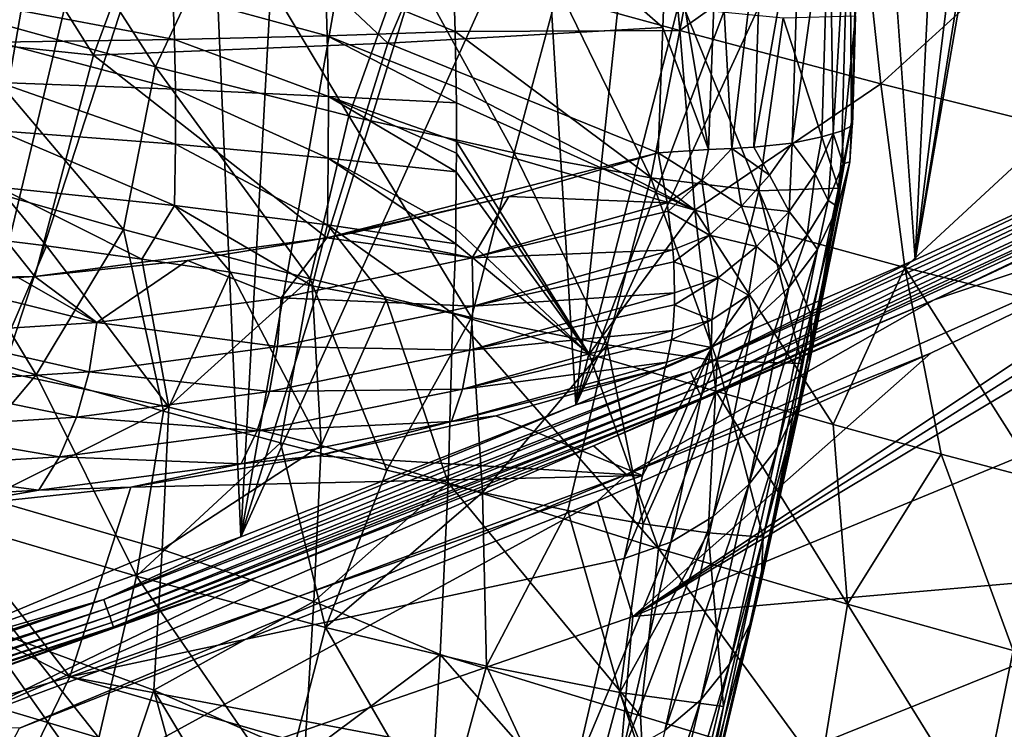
# Model space of a CAD drawing. Header units: metres. Extents: x -25 to 25, y -125 to 22.
# Tile 510 of 552: x 17.3 to 22.01, y -19.42 to -16.02. Entities that reach past the tile are written whole.
import ezdxf

# ---------------------------------------------------------------- set-up
doc = ezdxf.new("R2010")
doc.units = ezdxf.units.M
doc.layers.add('solid_500465_01', color=7, linetype='CONTINUOUS')

msp = doc.modelspace()

# ---------------------------------------------------------------- linework, layer by layer
at = {"layer": 'solid_500465_01'}
for points in [[(16.775436, -19.066566), (16.349859, -12.653533), (17.299999, -12.8)], [(16.775436, -19.066566), (17.299999, -12.8), (17.339243, -13.238526)], [(16.775436, -19.066566), (17.339243, -13.238526), (17.450512, -13.654087)], [(21.58003, -17.172249), (22.149488, -13.654087), (22.260756, -13.238526)], [(23.22373, -16.417131), (21.58003, -17.172249), (22.260756, -13.238526)], [(16.775436, -19.066566), (17.450512, -13.654087), (17.635805, -14.050611)], [(21.58003, -17.172249), (21.964193, -14.050611), (22.149488, -13.654087)], [(16.775436, -19.066566), (17.635805, -14.050611), (17.884295, -14.40584)], [(21.58003, -17.172249), (21.715706, -14.40584), (21.964193, -14.050611)], [(16.775436, -19.066566), (17.884295, -14.40584), (18.19416, -14.715706)], [(21.58003, -17.172249), (21.40584, -14.715706), (21.715706, -14.40584)], [(18.355883, -18.496965), (16.775436, -19.066566), (18.19416, -14.715706)], [(18.355883, -18.496965), (18.19416, -14.715706), (18.549389, -14.964194)], [(19.957415, -17.865526), (21.050611, -14.964194), (21.40584, -14.715706)], [(21.58003, -17.172249), (19.957415, -17.865526), (21.40584, -14.715706)], [(17.651709, -16.192427, 7.511176), (16.835793, -14.897457, 6.514482), (16.426561, -16.063871, 6.514482)], [(17.651709, -16.192427, 7.511176), (18.031733, -15.168972, 7.511176), (16.835793, -14.897457, 6.514482)], [(18.355883, -18.496965), (18.549389, -14.964194), (18.945913, -15.149488)], [(19.957415, -17.865526), (20.654087, -15.149488), (21.050611, -14.964194)], [(18.355883, -18.496965), (18.945913, -15.149488), (19.365623, -15.261414)], [(19.957415, -17.865526), (20.234377, -15.261414), (20.654087, -15.149488)], [(19.058867, -16.13611, 8.366847), (18.031733, -15.168972, 7.511176), (17.651709, -16.192427, 7.511176)], [(19.058867, -16.13611, 8.366847), (19.438541, -15.242765, 8.366847), (18.031733, -15.168972, 7.511176)], [(21.281698, -16.524969, 10.316777), (21.281868, -16.481182, 10.584404), (21.313787, -15.167379, 10.366006)], [(21.314472, -15.22267, 10.101036), (21.281698, -16.524969, 10.316777), (21.313787, -15.167379, 10.366006)], [(21.281868, -16.481182, 10.584404), (21.295088, -16.00522, 10.516232), (21.313787, -15.167379, 10.366006)], [(20.374664, -16.061125, 8.978776), (19.438541, -15.242765, 8.366847), (19.058867, -16.13611, 8.366847)], [(19.37175, -15.777711, 31.366098), (20.454695, -16.075827, 28.505676), (20.376589, -15.217648, 28.666967)], [(20.374664, -16.061125, 8.978776), (20.395721, -15.46249, 8.868389), (19.438541, -15.242765, 8.366847)], [(20.454695, -16.075827, 28.505676), (21.322487, -15.458988, 25.858616), (20.376589, -15.217648, 28.666967)], [(21.314472, -15.22267, 10.101036), (21.266436, -15.276533, 9.838486), (21.27626, -16.531469, 10.266582)], [(21.314472, -15.22267, 10.101036), (21.27626, -16.531469, 10.266582), (21.281698, -16.524969, 10.316777)], [(17.947971, -16.248327, 26.270357), (16.888607, -15.956322, 29.211443), (17.313387, -15.260894, 28.024054)], [(17.947971, -16.248327, 26.270357), (17.313387, -15.260894, 28.024054), (18.293083, -15.516123, 25.159285)], [(18.355883, -18.496965), (19.365623, -15.261414), (19.799999, -15.3)], [(19.957415, -17.865526), (18.355883, -18.496965), (19.799999, -15.3)], [(19.957415, -17.865526), (19.799999, -15.3), (20.234377, -15.261414)], [(21.266436, -15.276533, 9.838486), (21.170746, -15.326861, 9.588576), (21.189053, -16.568529, 9.918151)], [(21.266436, -15.276533, 9.838486), (21.189053, -16.568529, 9.918151), (21.232162, -16.55571, 10.048298)], [(21.266436, -15.276533, 9.838486), (21.232162, -16.55571, 10.048298), (21.27626, -16.531469, 10.266582)], [(21.170746, -15.326861, 9.588576), (20.992407, -16.613361, 9.562731), (21.134308, -16.583103, 9.793304)], [(21.170746, -15.326861, 9.588576), (21.030552, -15.371997, 9.359544), (20.992407, -16.613361, 9.562731)], [(21.170746, -15.326861, 9.588576), (21.134308, -16.583103, 9.793304), (21.189053, -16.568529, 9.918151)], [(21.030552, -15.371997, 9.359544), (20.809563, -16.632429, 9.359051), (20.992407, -16.613361, 9.562731)], [(21.030552, -15.371997, 9.359544), (20.850468, -15.410451, 9.158933), (20.809563, -16.632429, 9.359051)], [(20.636423, -15.440956, 8.99336), (20.395721, -15.46249, 8.868389), (20.592474, -16.644991, 9.191516)], [(20.636423, -15.440956, 8.99336), (20.592474, -16.644991, 9.191516), (20.703968, -16.638802, 9.269556)], [(20.850468, -15.410451, 9.158933), (20.636423, -15.440956, 8.99336), (20.703968, -16.638802, 9.269556)], [(20.850468, -15.410451, 9.158933), (20.703968, -16.638802, 9.269556), (20.809563, -16.632429, 9.359051)], [(20.592474, -16.644991, 9.191516), (20.395721, -15.46249, 8.868389), (20.374664, -16.061125, 8.978776)], [(20.454695, -16.075827, 28.505676), (21.416515, -16.330091, 25.61536), (21.322487, -15.458988, 25.858616)], [(21.416515, -16.330091, 25.61536), (22.15346, -15.658834, 23.025536), (21.322487, -15.458988, 25.858616)], [(18.873182, -16.483404, 23.300922), (17.947971, -16.248327, 26.270357), (18.293083, -15.516123, 25.159285)], [(18.873182, -16.483404, 23.300922), (18.293083, -15.516123, 25.159285), (19.147333, -15.719459, 22.268822)], [(21.416515, -16.330091, 25.61536), (22.255333, -16.538601, 22.699167), (22.15346, -15.658834, 23.025536)], [(19.66276, -16.660931, 20.306601), (18.873182, -16.483404, 23.300922), (19.147333, -15.719459, 22.268822)], [(19.66276, -16.660931, 20.306601), (19.147333, -15.719459, 22.268822), (19.874907, -15.870421, 19.355831)], [(18.760696, -15.826355, 32.715736), (19.380968, -16.079393, 31.359499), (19.37175, -15.777711, 31.366098)], [(19.380968, -16.079393, 31.359499), (20.454695, -16.075827, 28.505676), (19.37175, -15.777711, 31.366098)], [(18.769497, -16.100105, 32.707623), (18.760696, -15.826355, 32.715736), (18.031059, -15.897566, 34.003197)], [(18.769497, -16.100105, 32.707623), (19.380968, -16.079393, 31.359499), (18.760696, -15.826355, 32.715736)], [(18.038494, -16.117592, 33.99651), (18.031059, -15.897566, 34.003197), (17.188595, -15.959212, 35.220554)], [(18.038494, -16.117592, 33.99651), (18.769497, -16.100105, 32.707623), (18.031059, -15.897566, 34.003197)], [(20.316059, -16.780464, 17.290874), (19.66276, -16.660931, 20.306601), (19.874907, -15.870421, 19.355831)], [(20.316059, -16.780464, 17.290874), (19.874907, -15.870421, 19.355831), (20.475485, -15.968678, 16.423525)], [(17.795033, -17.026478, 26.759058), (16.782591, -16.737715, 29.525526), (16.888607, -15.956322, 29.211443)], [(17.795033, -17.026478, 26.759058), (16.888607, -15.956322, 29.211443), (17.947971, -16.248327, 26.270357)], [(17.195036, -16.131521, 35.215031), (18.038494, -16.117592, 33.99651), (17.188595, -15.959212, 35.220554)], [(20.833015, -16.841684, 14.257235), (20.316059, -16.780464, 17.290874), (20.475485, -15.968678, 16.423525)], [(20.833015, -16.841684, 14.257235), (20.475485, -15.968678, 16.423525), (20.94898, -16.013937, 13.475125)], [(21.213755, -16.828712, 11.210495), (20.94898, -16.013937, 13.475125), (21.295088, -16.00522, 10.516232)], [(21.213755, -16.828712, 11.210495), (21.295088, -16.00522, 10.516232), (21.281868, -16.481182, 10.584404)], [(21.213755, -16.828712, 11.210495), (20.833015, -16.841684, 14.257235), (20.94898, -16.013937, 13.475125)], [(17.37081, -17.251234, 7.513485), (16.426561, -16.063871, 6.514482), (16.136198, -17.274677, 6.521442)], [(17.37081, -17.251234, 7.513485), (17.651709, -16.192427, 7.511176), (16.426561, -16.063871, 6.514482)], [(18.775434, -16.390213, 32.709511), (18.769497, -16.100105, 32.707623), (18.038494, -16.117592, 33.99651)], [(18.769497, -16.100105, 32.707623), (19.385967, -16.346018, 31.360128), (19.380968, -16.079393, 31.359499)], [(18.769497, -16.100105, 32.707623), (19.386929, -16.421721, 31.361206), (19.385967, -16.346018, 31.360128)], [(18.775434, -16.390213, 32.709511), (19.386929, -16.421721, 31.361206), (18.769497, -16.100105, 32.707623)], [(20.35107, -16.660387, 9.06832), (20.374664, -16.061125, 8.978776), (19.058867, -16.13611, 8.366847)], [(20.527725, -16.934557, 28.339361), (20.454695, -16.075827, 28.505676), (19.380968, -16.079393, 31.359499)], [(19.380968, -16.079393, 31.359499), (19.385967, -16.346018, 31.360128), (20.527725, -16.934557, 28.339361)], [(20.592474, -16.644991, 9.191516), (20.374664, -16.061125, 8.978776), (20.35107, -16.660387, 9.06832)], [(20.527725, -16.934557, 28.339361), (21.416515, -16.330091, 25.61536), (20.454695, -16.075827, 28.505676)], [(18.043903, -16.356411, 33.997639), (18.038494, -16.117592, 33.99651), (17.195036, -16.131521, 35.215031)], [(17.200121, -16.32432, 35.21545), (18.043903, -16.356411, 33.997639), (17.195036, -16.131521, 35.215031)], [(18.767605, -17.067221, 8.369745), (19.058867, -16.13611, 8.366847), (17.651709, -16.192427, 7.511176)], [(18.043903, -16.356411, 33.997639), (18.775434, -16.390213, 32.709511), (18.038494, -16.117592, 33.99651)], [(20.35107, -16.660387, 9.06832), (19.058867, -16.13611, 8.366847), (18.767605, -17.067221, 8.369745)], [(18.767605, -17.067221, 8.369745), (17.651709, -16.192427, 7.511176), (17.37081, -17.251234, 7.513485)], [(18.687405, -17.263098, 23.967157), (17.795033, -17.026478, 26.759058), (17.947971, -16.248327, 26.270357)], [(18.687405, -17.263098, 23.967157), (17.947971, -16.248327, 26.270357), (18.873182, -16.483404, 23.300922)], [(17.199644, -16.555809, 35.225349), (18.042992, -16.618721, 34.009453), (17.200121, -16.32432, 35.21545)], [(18.042992, -16.618721, 34.009453), (18.043903, -16.356411, 33.997639), (17.200121, -16.32432, 35.21545)], [(20.527725, -16.934557, 28.339361), (21.530985, -17.208178, 25.276621), (21.416515, -16.330091, 25.61536)], [(21.530985, -17.208178, 25.276621), (22.255333, -16.538601, 22.699167), (21.416515, -16.330091, 25.61536)], [(18.042992, -16.618721, 34.009453), (18.774231, -16.685118, 32.723377), (18.043903, -16.356411, 33.997639)], [(18.774231, -16.685118, 32.723377), (18.775434, -16.390213, 32.709511), (18.043903, -16.356411, 33.997639)], [(19.385967, -16.346018, 31.360128), (19.386929, -16.421721, 31.361206), (20.527725, -16.934557, 28.339361)], [(18.774231, -16.685118, 32.723377), (19.386242, -16.75136, 31.376858), (18.775434, -16.390213, 32.709511)], [(18.775434, -16.390213, 32.709511), (19.386889, -16.605404, 31.369322), (19.386929, -16.421721, 31.361206)], [(18.775434, -16.390213, 32.709511), (19.3867, -16.662239, 31.372149), (19.386889, -16.605404, 31.369322)], [(18.775434, -16.390213, 32.709511), (19.386242, -16.75136, 31.376858), (19.3867, -16.662239, 31.372149)], [(19.386929, -16.421721, 31.361206), (19.386889, -16.605404, 31.369322), (20.527725, -16.934557, 28.339361)], [(20.505623, -17.705303, 0.005799), (21.58003, -17.172249), (23.22373, -16.417131)], [(20.505623, -17.705303, 0.005799), (23.22373, -16.417131), (23.244709, -16.460125, 0.005813)], [(20.505623, -17.705303, 0.005799), (23.244709, -16.460125, 0.005813), (20.52319, -17.747036, 0.022988)], [(20.52319, -17.747036, 0.022988), (23.244709, -16.460125, 0.005813), (20.538639, -17.783739, 0.050556)], [(23.244709, -16.460125, 0.005813), (23.271936, -16.515921, 0.032937), (20.538639, -17.783739, 0.050556)], [(19.458452, -17.447006, 21.152727), (18.687405, -17.263098, 23.967157), (18.873182, -16.483404, 23.300922)], [(19.458452, -17.447006, 21.152727), (18.873182, -16.483404, 23.300922), (19.66276, -16.660931, 20.306601)], [(20.538639, -17.783739, 0.050556), (23.271936, -16.515921, 0.032937), (20.551065, -17.813257, 0.086889)], [(23.271936, -16.515921, 0.032937), (23.29093, -16.55484, 0.071503), (20.551065, -17.813257, 0.086889)], [(21.074638, -17.662796, 12.113128), (21.213755, -16.828712, 11.210495), (21.281868, -16.481182, 10.584404)], [(21.267824, -16.703695, 10.460687), (21.074638, -17.662796, 12.113128), (21.281868, -16.481182, 10.584404)], [(21.27626, -16.531469, 10.266582), (21.267824, -16.703695, 10.460687), (21.281868, -16.481182, 10.584404)], [(21.281698, -16.524969, 10.316777), (21.27626, -16.531469, 10.266582), (21.281868, -16.481182, 10.584404)], [(17.196321, -16.824247, 35.2421), (18.039162, -16.912828, 34.028454), (17.199644, -16.555809, 35.225349)], [(18.039162, -16.912828, 34.028454), (18.042992, -16.618721, 34.009453), (17.199644, -16.555809, 35.225349)], [(20.551065, -17.813257, 0.086889), (23.29093, -16.55484, 0.071503), (20.559738, -17.833858, 0.129855)], [(23.29093, -16.55484, 0.071503), (23.304274, -16.582178, 0.120872), (20.559738, -17.833858, 0.129855)], [(21.101648, -16.760763, 9.785918), (21.165194, -16.887444, 10.033621), (21.189053, -16.568529, 9.918151)], [(21.101648, -16.760763, 9.785918), (21.189053, -16.568529, 9.918151), (21.134308, -16.583103, 9.793304)], [(21.189053, -16.568529, 9.918151), (21.165194, -16.887444, 10.033621), (21.23632, -16.712831, 10.147221)], [(21.232162, -16.55571, 10.048298), (21.189053, -16.568529, 9.918151), (21.23632, -16.712831, 10.147221)], [(21.232162, -16.55571, 10.048298), (21.23632, -16.712831, 10.147221), (21.27626, -16.531469, 10.266582)], [(21.27626, -16.531469, 10.266582), (21.23632, -16.712831, 10.147221), (21.267824, -16.703695, 10.460687)], [(21.530985, -17.208178, 25.276621), (22.394741, -17.428465, 22.185305), (22.255333, -16.538601, 22.699167)], [(18.039162, -16.912828, 34.028454), (18.770023, -17.00462, 32.744682), (18.042992, -16.618721, 34.009453)], [(18.770023, -17.00462, 32.744682), (18.774231, -16.685118, 32.723377), (18.042992, -16.618721, 34.009453)], [(20.021187, -17.622429, 29.75972), (19.386889, -16.605404, 31.369322), (19.3867, -16.662239, 31.372149)], [(20.021187, -17.622429, 29.75972), (20.527725, -16.934557, 28.339361), (19.386889, -16.605404, 31.369322)], [(20.559738, -17.833858, 0.129855), (23.304274, -16.582178, 0.120872), (21.670755, -17.363897, 0.180574)], [(20.883797, -16.767523, 9.46742), (20.992407, -16.613361, 9.562731), (20.809563, -16.632429, 9.359051)], [(20.978212, -16.941402, 9.670138), (20.992407, -16.613361, 9.562731), (20.883797, -16.767523, 9.46742)], [(20.978212, -16.941402, 9.670138), (21.101648, -16.760763, 9.785918), (20.992407, -16.613361, 9.562731)], [(21.101648, -16.760763, 9.785918), (21.134308, -16.583103, 9.793304), (20.992407, -16.613361, 9.562731)], [(23.304274, -16.582178, 0.120872), (23.3109, -16.59568, 0.176887), (21.670755, -17.363897, 0.180574)], [(21.670755, -17.363897, 0.180574), (23.3109, -16.59568, 0.176887), (23.369192, -16.788612, 1.377931)], [(19.63772, -16.869743, 8.786045), (20.35107, -16.660387, 9.06832), (18.767605, -17.067221, 8.369745)], [(19.386242, -16.75136, 31.376858), (20.021187, -17.622429, 29.75972), (19.3867, -16.662239, 31.372149)], [(20.107433, -17.577761, 18.318657), (19.458452, -17.447006, 21.152727), (19.66276, -16.660931, 20.306601)], [(20.39406, -16.898882, 9.145047), (20.35107, -16.660387, 9.06832), (19.63772, -16.869743, 8.786045)], [(20.107433, -17.577761, 18.318657), (19.66276, -16.660931, 20.306601), (20.316059, -16.780464, 17.290874)], [(20.560989, -16.792456, 9.20284), (20.592474, -16.644991, 9.191516), (20.35107, -16.660387, 9.06832)], [(20.560989, -16.792456, 9.20284), (20.35107, -16.660387, 9.06832), (20.39406, -16.898882, 9.145047)], [(20.560989, -16.792456, 9.20284), (20.703968, -16.638802, 9.269556), (20.592474, -16.644991, 9.191516)], [(20.750475, -16.915661, 9.388832), (20.703968, -16.638802, 9.269556), (20.560989, -16.792456, 9.20284)], [(20.883797, -16.767523, 9.46742), (20.809563, -16.632429, 9.359051), (20.703968, -16.638802, 9.269556)], [(20.750475, -16.915661, 9.388832), (20.883797, -16.767523, 9.46742), (20.703968, -16.638802, 9.269556)], [(18.770023, -17.00462, 32.744682), (19.383436, -17.09516, 31.396214), (18.774231, -16.685118, 32.723377)], [(18.774231, -16.685118, 32.723377), (19.383436, -17.09516, 31.396214), (19.383961, -17.024151, 31.392538)], [(18.774231, -16.685118, 32.723377), (19.383961, -17.024151, 31.392538), (19.386242, -16.75136, 31.376858)], [(21.267824, -16.703695, 10.460687), (21.019123, -17.872988, 11.975324), (21.074638, -17.662796, 12.113128)], [(21.267824, -16.703695, 10.460687), (21.210995, -16.919287, 10.337077), (21.019123, -17.872988, 11.975324)], [(21.23632, -16.712831, 10.147221), (21.165194, -16.887444, 10.033621), (21.210995, -16.919287, 10.337077)], [(21.23632, -16.712831, 10.147221), (21.210995, -16.919287, 10.337077), (21.267824, -16.703695, 10.460687)], [(17.376768, -17.722551, 27.968567), (16.713873, -17.52597, 29.728018), (16.782591, -16.737715, 29.525526)], [(17.376768, -17.722551, 27.968567), (16.782591, -16.737715, 29.525526), (17.795033, -17.026478, 26.759058)], [(19.386242, -16.75136, 31.376858), (19.383961, -17.024151, 31.392538), (20.021187, -17.622429, 29.75972)], [(20.978212, -16.941402, 9.670138), (21.064426, -17.052738, 9.92885), (21.101648, -16.760763, 9.785918)], [(21.101648, -16.760763, 9.785918), (21.064426, -17.052738, 9.92885), (21.165194, -16.887444, 10.033621)], [(20.634279, -17.6551, 15.467829), (20.107433, -17.577761, 18.318657), (20.316059, -16.780464, 17.290874)], [(23.369192, -16.788612, 1.377931), (21.655792, -17.618275, 1.490898), (20.200556, -18.198299, 1.300007)], [(21.670755, -17.363897, 0.180574), (23.369192, -16.788612, 1.377931), (20.200556, -18.198299, 1.300007)], [(20.230778, -18.878296, 3.721399), (21.655792, -17.618275, 1.490898), (23.369192, -16.788612, 1.377931)], [(23.381226, -16.884363, 1.790423), (20.230778, -18.878296, 3.721399), (23.369192, -16.788612, 1.377931)], [(20.634279, -17.6551, 15.467829), (20.316059, -16.780464, 17.290874), (20.833015, -16.841684, 14.257235)], [(20.560989, -16.792456, 9.20284), (20.39406, -16.898882, 9.145047), (20.400143, -16.938843, 9.162293)], [(20.597534, -17.054399, 9.33176), (20.560989, -16.792456, 9.20284), (20.400143, -16.938843, 9.162293)], [(20.597534, -17.054399, 9.33176), (20.750475, -16.915661, 9.388832), (20.560989, -16.792456, 9.20284)], [(20.978212, -16.941402, 9.670138), (20.883797, -16.767523, 9.46742), (20.750475, -16.915661, 9.388832)], [(16.937717, -17.04459, 35.586941), (17.426405, -17.105692, 34.948002), (17.196321, -16.824247, 35.2421)], [(17.88335, -17.168037, 34.286098), (18.039162, -16.912828, 34.028454), (17.196321, -16.824247, 35.2421)], [(17.426405, -17.105692, 34.948002), (17.88335, -17.168037, 34.286098), (17.196321, -16.824247, 35.2421)], [(21.039112, -17.666992, 12.604662), (20.634279, -17.6551, 15.467829), (20.833015, -16.841684, 14.257235)], [(21.086676, -17.444944, 12.249661), (20.833015, -16.841684, 14.257235), (21.213755, -16.828712, 11.210495)], [(21.086676, -17.444944, 12.249661), (21.039112, -17.666992, 12.604662), (20.833015, -16.841684, 14.257235)], [(21.074638, -17.662796, 12.113128), (21.086676, -17.444944, 12.249661), (21.213755, -16.828712, 11.210495)], [(18.886063, -17.044142, 8.431351), (19.63772, -16.869743, 8.786045), (18.767605, -17.067221, 8.369745)], [(19.462456, -17.163134, 8.769703), (19.63772, -16.869743, 8.786045), (18.886063, -17.044142, 8.431351)], [(20.39406, -16.898882, 9.145047), (19.63772, -16.869743, 8.786045), (19.462456, -17.163134, 8.769703)], [(20.400143, -16.938843, 9.162293), (20.39406, -16.898882, 9.145047), (19.462456, -17.163134, 8.769703)], [(23.381226, -16.884363, 1.790423), (23.390678, -16.986807, 2.203895), (20.230778, -18.878296, 3.721399)], [(21.165194, -16.887444, 10.033621), (21.064426, -17.052738, 9.92885), (21.113014, -17.121918, 10.217464)], [(21.165194, -16.887444, 10.033621), (21.113014, -17.121918, 10.217464), (21.210995, -16.919287, 10.337077)], [(17.88335, -17.168037, 34.286098), (18.307367, -17.231565, 33.602791), (18.039162, -16.912828, 34.028454)], [(18.69726, -17.296148, 32.899628), (18.770023, -17.00462, 32.744682), (18.039162, -16.912828, 34.028454)], [(18.307367, -17.231565, 33.602791), (18.69726, -17.296148, 32.899628), (18.039162, -16.912828, 34.028454)], [(20.400143, -16.938843, 9.162293), (19.462456, -17.163134, 8.769703), (20.42227, -17.123779, 9.259979)], [(20.021187, -17.622429, 29.75972), (20.627436, -17.79944, 28.075754), (20.527725, -16.934557, 28.339361)], [(20.597534, -17.054399, 9.33176), (20.400143, -16.938843, 9.162293), (20.42227, -17.123779, 9.259979)], [(21.188772, -17.959059, 26.388935), (21.530985, -17.208178, 25.276621), (20.527725, -16.934557, 28.339361)], [(20.627436, -17.79944, 28.075754), (21.188772, -17.959059, 26.388935), (20.527725, -16.934557, 28.339361)], [(20.822386, -17.108789, 9.575423), (20.750475, -16.915661, 9.388832), (20.597534, -17.054399, 9.33176)], [(20.822386, -17.108789, 9.575423), (20.978212, -16.941402, 9.670138), (20.750475, -16.915661, 9.388832)], [(20.822386, -17.108789, 9.575423), (20.936188, -17.205156, 9.835166), (20.978212, -16.941402, 9.670138)], [(21.210995, -16.919287, 10.337077), (20.921734, -18.069468, 11.840549), (21.019123, -17.872988, 11.975324)], [(21.210995, -16.919287, 10.337077), (21.113014, -17.121918, 10.217464), (20.921734, -18.069468, 11.840549)], [(20.978212, -16.941402, 9.670138), (20.936188, -17.205156, 9.835166), (21.064426, -17.052738, 9.92885)], [(23.390678, -16.986807, 2.203895), (23.394913, -17.571207, 4.18279), (20.230778, -18.878296, 3.721399)], [(17.987005, -17.896378, 26.209133), (17.376768, -17.722551, 27.968567), (17.795033, -17.026478, 26.759058)], [(17.987005, -17.896378, 26.209133), (17.795033, -17.026478, 26.759058), (18.687405, -17.263098, 23.967157)], [(18.69726, -17.296148, 32.899628), (19.05184, -17.361633, 32.178169), (18.770023, -17.00462, 32.744682)], [(18.770023, -17.00462, 32.744682), (19.369791, -17.427919, 31.44013), (19.383436, -17.09516, 31.396214)], [(19.05184, -17.361633, 32.178169), (19.369791, -17.427919, 31.44013), (18.770023, -17.00462, 32.744682)], [(19.383961, -17.024151, 31.392538), (19.383436, -17.09516, 31.396214), (20.021187, -17.622429, 29.75972)], [(17.172224, -17.697683, 35.327038), (17.426405, -17.105692, 34.948002), (16.937717, -17.04459, 35.586941)], [(18.101412, -17.17552, 7.992443), (18.767605, -17.067221, 8.369745), (17.37081, -17.251234, 7.513485)], [(18.549597, -17.35355, 8.313972), (18.767605, -17.067221, 8.369745), (18.101412, -17.17552, 7.992443)], [(19.462456, -17.163134, 8.769703), (18.767605, -17.067221, 8.369745), (18.549597, -17.35355, 8.313972)], [(19.462456, -17.163134, 8.769703), (18.886063, -17.044142, 8.431351), (18.767605, -17.067221, 8.369745)], [(20.597534, -17.054399, 9.33176), (20.42227, -17.123779, 9.259979), (20.426405, -17.181013, 9.296497)], [(20.638411, -17.258366, 9.50435), (20.597534, -17.054399, 9.33176), (20.426405, -17.181013, 9.296497)], [(20.638411, -17.258366, 9.50435), (20.822386, -17.108789, 9.575423), (20.597534, -17.054399, 9.33176)], [(21.064426, -17.052738, 9.92885), (20.936188, -17.205156, 9.835166), (20.976923, -17.304783, 10.10357)], [(21.064426, -17.052738, 9.92885), (20.976923, -17.304783, 10.10357), (21.113014, -17.121918, 10.217464)], [(17.172224, -17.697683, 35.327038), (18.01219, -17.876759, 34.123352), (17.426405, -17.105692, 34.948002)], [(18.01219, -17.876759, 34.123352), (17.88335, -17.168037, 34.286098), (17.426405, -17.105692, 34.948002)], [(19.383436, -17.09516, 31.396214), (19.369791, -17.427919, 31.44013), (20.021187, -17.622429, 29.75972)], [(19.462456, -17.163134, 8.769703), (19.466614, -17.39336, 8.877675), (20.42227, -17.123779, 9.259979)], [(20.426405, -17.181013, 9.296497), (20.42227, -17.123779, 9.259979), (19.466614, -17.39336, 8.877675)], [(20.638411, -17.258366, 9.50435), (20.783237, -17.341413, 9.754584), (20.822386, -17.108789, 9.575423)], [(20.822386, -17.108789, 9.575423), (20.783237, -17.341413, 9.754584), (20.936188, -17.205156, 9.835166)], [(21.113014, -17.121918, 10.217464), (20.785334, -18.246445, 11.71277), (20.921734, -18.069468, 11.840549)], [(21.113014, -17.121918, 10.217464), (20.976923, -17.304783, 10.10357), (20.785334, -18.246445, 11.71277)], [(17.668125, -17.472401, 7.78128), (18.101412, -17.17552, 7.992443), (17.37081, -17.251234, 7.513485)], [(18.549597, -17.35355, 8.313972), (18.101412, -17.17552, 7.992443), (17.668125, -17.472401, 7.78128)], [(18.01219, -17.876759, 34.123352), (18.307367, -17.231565, 33.602791), (17.88335, -17.168037, 34.286098)], [(19.462456, -17.163134, 8.769703), (18.549597, -17.35355, 8.313972), (19.466614, -17.39336, 8.877675)], [(20.426405, -17.181013, 9.296497), (19.466614, -17.39336, 8.877675), (20.430384, -17.330564, 9.408625)], [(20.505623, -17.705303, 0.005799), (19.957415, -17.865526), (21.58003, -17.172249)], [(20.638411, -17.258366, 9.50435), (20.426405, -17.181013, 9.296497), (20.430384, -17.330564, 9.408625)], [(18.01219, -17.876759, 34.123352), (18.740061, -18.060564, 32.849594), (18.307367, -17.231565, 33.602791)], [(18.740061, -18.060564, 32.849594), (18.69726, -17.296148, 32.899628), (18.307367, -17.231565, 33.602791)], [(20.936188, -17.205156, 9.835166), (20.783237, -17.341413, 9.754584), (20.806702, -17.462601, 9.998686)], [(20.936188, -17.205156, 9.835166), (20.806702, -17.462601, 9.998686), (20.976923, -17.304783, 10.10357)], [(21.188772, -17.959059, 26.388935), (21.705427, -18.101395, 24.699951), (21.530985, -17.208178, 25.276621)], [(22.177334, -18.226475, 23.010639), (22.394741, -17.428465, 22.185305), (21.530985, -17.208178, 25.276621)], [(21.705427, -18.101395, 24.699951), (22.177334, -18.226475, 23.010639), (21.530985, -17.208178, 25.276621)], [(17.29174, -17.256525, 7.45718), (17.37081, -17.251234, 7.513485), (16.136198, -17.274677, 6.521442)], [(17.668125, -17.472401, 7.78128), (16.880793, -17.275784, 7.149501), (16.828239, -17.525373, 7.176466)], [(17.668125, -17.472401, 7.78128), (17.29174, -17.256525, 7.45718), (16.880793, -17.275784, 7.149501)], [(17.668125, -17.472401, 7.78128), (17.37081, -17.251234, 7.513485), (17.29174, -17.256525, 7.45718)], [(18.545979, -18.047905, 24.447945), (17.987005, -17.896378, 26.209133), (18.687405, -17.263098, 23.967157)], [(19.054005, -18.177269, 22.686024), (18.545979, -18.047905, 24.447945), (18.687405, -17.263098, 23.967157)], [(19.054005, -18.177269, 22.686024), (18.687405, -17.263098, 23.967157), (19.458452, -17.447006, 21.152727)], [(20.638411, -17.258366, 9.50435), (20.430384, -17.330564, 9.408625), (20.429346, -17.386421, 9.45793)], [(20.638411, -17.258366, 9.50435), (20.429346, -17.386421, 9.45793), (20.60887, -17.458578, 9.688841)], [(20.638411, -17.258366, 9.50435), (20.60887, -17.458578, 9.688841), (20.783237, -17.341413, 9.754584)], [(18.740061, -18.060564, 32.849594), (19.05184, -17.361633, 32.178169), (18.69726, -17.296148, 32.899628)], [(20.976923, -17.304783, 10.10357), (20.613943, -18.398712, 11.595753), (20.785334, -18.246445, 11.71277)], [(20.976923, -17.304783, 10.10357), (20.806702, -17.462601, 9.998686), (20.613943, -18.398712, 11.595753)], [(18.549597, -17.35355, 8.313972), (17.668125, -17.472401, 7.78128), (18.531965, -17.587057, 8.413162)], [(18.549597, -17.35355, 8.313972), (18.531965, -17.587057, 8.413162), (19.466614, -17.39336, 8.877675)], [(18.740061, -18.060564, 32.849594), (19.346813, -18.237663, 31.51907), (19.05184, -17.361633, 32.178169)], [(19.05184, -17.361633, 32.178169), (19.346813, -18.237663, 31.51907), (19.369791, -17.427919, 31.44013)], [(19.466614, -17.39336, 8.877675), (19.451193, -17.604315, 9.018883), (20.430384, -17.330564, 9.408625)], [(20.429346, -17.386421, 9.45793), (20.430384, -17.330564, 9.408625), (19.451193, -17.604315, 9.018883)], [(20.042969, -18.061331, 0.180419), (21.670755, -17.363897, 0.180574), (20.200556, -18.198299, 1.300007)], [(20.559738, -17.833858, 0.129855), (21.670755, -17.363897, 0.180574), (20.042969, -18.061331, 0.180419)], [(20.783237, -17.341413, 9.754584), (20.607367, -17.591661, 9.907645), (20.806702, -17.462601, 9.998686)], [(20.783237, -17.341413, 9.754584), (20.60887, -17.458578, 9.688841), (20.607367, -17.591661, 9.907645)], [(19.466614, -17.39336, 8.877675), (18.531965, -17.587057, 8.413162), (19.451193, -17.604315, 9.018883)], [(20.429346, -17.386421, 9.45793), (19.451193, -17.604315, 9.018883), (20.421265, -17.510492, 9.586123)], [(20.60887, -17.458578, 9.688841), (20.429346, -17.386421, 9.45793), (20.421265, -17.510492, 9.586123)], [(19.511524, -18.284637, 20.924047), (19.054005, -18.177269, 22.686024), (19.458452, -17.447006, 21.152727)], [(19.346813, -18.237663, 31.51907), (20.353951, -18.55316, 28.864202), (19.369791, -17.427919, 31.44013)], [(20.353951, -18.55316, 28.864202), (20.021187, -17.622429, 29.75972), (19.369791, -17.427919, 31.44013)], [(19.511524, -18.284637, 20.924047), (19.458452, -17.447006, 21.152727), (20.107433, -17.577761, 18.318657)], [(20.806702, -17.462601, 9.998686), (20.412607, -18.521784, 11.492941), (20.613943, -18.398712, 11.595753)], [(20.806702, -17.462601, 9.998686), (20.607367, -17.591661, 9.907645), (20.412607, -18.521784, 11.492941)], [(20.60887, -17.458578, 9.688841), (20.41568, -17.554243, 9.638608), (20.607367, -17.591661, 9.907645)], [(20.60887, -17.458578, 9.688841), (20.421265, -17.510492, 9.586123), (20.41568, -17.554243, 9.638608)], [(20.844099, -18.711344, 13.705157), (20.853842, -18.498987, 13.855545), (21.086676, -17.444944, 12.249661)], [(20.844099, -18.711344, 13.705157), (21.086676, -17.444944, 12.249661), (21.074638, -17.662796, 12.113128)], [(20.853842, -18.498987, 13.855545), (21.039112, -17.666992, 12.604662), (21.086676, -17.444944, 12.249661)], [(17.668125, -17.472401, 7.78128), (16.828239, -17.525373, 7.176466), (17.630455, -17.707762, 7.869966)], [(17.668125, -17.472401, 7.78128), (17.630455, -17.707762, 7.869966), (18.531965, -17.587057, 8.413162)], [(19.451193, -17.604315, 9.018883), (19.416637, -17.789934, 9.189267), (20.421265, -17.510492, 9.586123)], [(20.41568, -17.554243, 9.638608), (20.421265, -17.510492, 9.586123), (19.416637, -17.789934, 9.189267)], [(16.824068, -18.380764, 29.464172), (16.713873, -17.52597, 29.728018), (17.376768, -17.722551, 27.968567)], [(16.828239, -17.525373, 7.176466), (16.772896, -17.761309, 7.253591), (17.630455, -17.707762, 7.869966)], [(20.41568, -17.554243, 9.638608), (19.416637, -17.789934, 9.189267), (20.393055, -17.661554, 9.789083)], [(20.41568, -17.554243, 9.638608), (20.393055, -17.661554, 9.789083), (20.607367, -17.591661, 9.907645)], [(18.531965, -17.587057, 8.413162), (17.630455, -17.707762, 7.869966), (18.493319, -17.801268, 8.544681)], [(18.531965, -17.587057, 8.413162), (18.493319, -17.801268, 8.544681), (19.451193, -17.604315, 9.018883)], [(19.451193, -17.604315, 9.018883), (18.493319, -17.801268, 8.544681), (19.416637, -17.789934, 9.189267)], [(19.919815, -18.370361, 19.159597), (19.511524, -18.284637, 20.924047), (20.107433, -17.577761, 18.318657)], [(20.279491, -18.434605, 17.39234), (19.919815, -18.370361, 19.159597), (20.107433, -17.577761, 18.318657)], [(20.279491, -18.434605, 17.39234), (20.107433, -17.577761, 18.318657), (20.634279, -17.6551, 15.467829)], [(20.607367, -17.591661, 9.907645), (20.277149, -18.203247, 10.735731), (20.189825, -18.600559, 11.389002)], [(20.607367, -17.591661, 9.907645), (20.189825, -18.600559, 11.389002), (20.412607, -18.521784, 11.492941)], [(23.302244, -18.610106, 6.844534), (20.230778, -18.878296, 3.721399), (23.394913, -17.571207, 4.18279)], [(20.607367, -17.591661, 9.907645), (20.384737, -17.688244, 9.832659), (20.277149, -18.203247, 10.735731)], [(20.393055, -17.661554, 9.789083), (20.384737, -17.688244, 9.832659), (20.607367, -17.591661, 9.907645)], [(20.353951, -18.55316, 28.864202), (20.627436, -17.79944, 28.075754), (20.021187, -17.622429, 29.75972)], [(20.230778, -18.878296, 3.721399), (20.061607, -18.325998, 1.588964), (21.655792, -17.618275, 1.490898)], [(20.200556, -18.198299, 1.300007), (21.655792, -17.618275, 1.490898), (20.061607, -18.325998, 1.588964)], [(20.590698, -18.477438, 15.624081), (20.279491, -18.434605, 17.39234), (20.634279, -17.6551, 15.467829)], [(20.853842, -18.498987, 13.855545), (20.590698, -18.477438, 15.624081), (20.634279, -17.6551, 15.467829)], [(20.853842, -18.498987, 13.855545), (20.634279, -17.6551, 15.467829), (21.039112, -17.666992, 12.604662)], [(17.142935, -18.313761, 35.416733), (18.01219, -17.876759, 34.123352), (17.172224, -17.697683, 35.327038)], [(20.393055, -17.661554, 9.789083), (19.363939, -17.944883, 9.38393), (20.384737, -17.688244, 9.832659)], [(19.416637, -17.789934, 9.189267), (19.363939, -17.944883, 9.38393), (20.393055, -17.661554, 9.789083)], [(19.363939, -17.944883, 9.38393), (19.57501, -17.918262, 9.524673), (20.384737, -17.688244, 9.832659)], [(19.57501, -17.918262, 9.524673), (20.277149, -18.203247, 10.735731), (20.384737, -17.688244, 9.832659)], [(20.789871, -18.915792, 13.553189), (21.074638, -17.662796, 12.113128), (21.019123, -17.872988, 11.975324)], [(20.789871, -18.915792, 13.553189), (20.844099, -18.711344, 13.705157), (21.074638, -17.662796, 12.113128)], [(17.630455, -17.707762, 7.869966), (16.772896, -17.761309, 7.253591), (17.570276, -17.923784, 7.989934)], [(17.857658, -18.684626, 26.601492), (16.824068, -18.380764, 29.464172), (17.376768, -17.722551, 27.968567)], [(17.857658, -18.684626, 26.601492), (17.376768, -17.722551, 27.968567), (17.987005, -17.896378, 26.209133)], [(17.630455, -17.707762, 7.869966), (17.570276, -17.923784, 7.989934), (18.493319, -17.801268, 8.544681)], [(17.70051, -18.796278, 0.005799), (20.505623, -17.705303, 0.005799), (17.715717, -18.838928, 0.022988)], [(17.70051, -18.796278, 0.005799), (19.957415, -17.865526), (20.505623, -17.705303, 0.005799)], [(20.505623, -17.705303, 0.005799), (20.52319, -17.747036, 0.022988), (17.715717, -18.838928, 0.022988)], [(17.715717, -18.838928, 0.022988), (20.52319, -17.747036, 0.022988), (17.729092, -18.876436, 0.050556)], [(20.52319, -17.747036, 0.022988), (20.538639, -17.783739, 0.050556), (17.729092, -18.876436, 0.050556)], [(16.772896, -17.761309, 7.253591), (16.69351, -17.977835, 7.360789), (17.570276, -17.923784, 7.989934)], [(17.729092, -18.876436, 0.050556), (20.538639, -17.783739, 0.050556), (17.739847, -18.906603, 0.086889)], [(20.538639, -17.783739, 0.050556), (20.551065, -17.813257, 0.086889), (17.739847, -18.906603, 0.086889)], [(19.416637, -17.789934, 9.189267), (18.434769, -17.990019, 8.704747), (19.363939, -17.944883, 9.38393)], [(18.493319, -17.801268, 8.544681), (18.434769, -17.990019, 8.704747), (19.416637, -17.789934, 9.189267)], [(18.493319, -17.801268, 8.544681), (17.570276, -17.923784, 7.989934), (18.434769, -17.990019, 8.704747)], [(17.739847, -18.906603, 0.086889), (20.551065, -17.813257, 0.086889), (17.747356, -18.927658, 0.129855)], [(20.551065, -17.813257, 0.086889), (20.559738, -17.833858, 0.129855), (17.747356, -18.927658, 0.129855)], [(17.747356, -18.927658, 0.129855), (20.559738, -17.833858, 0.129855), (18.431187, -18.690655, 0.178198)], [(20.559738, -17.833858, 0.129855), (20.042969, -18.061331, 0.180419), (18.431187, -18.690655, 0.178198)], [(20.353951, -18.55316, 28.864202), (21.256653, -18.818615, 26.173388), (20.627436, -17.79944, 28.075754)], [(21.256653, -18.818615, 26.173388), (21.188772, -17.959059, 26.388935), (20.627436, -17.79944, 28.075754)], [(17.142935, -18.313761, 35.416733), (17.979866, -18.557224, 34.222618), (18.01219, -17.876759, 34.123352)], [(17.70051, -18.796278, 0.005799), (18.355883, -18.496965), (19.957415, -17.865526)], [(17.979866, -18.557224, 34.222618), (18.740061, -18.060564, 32.849594), (18.01219, -17.876759, 34.123352)], [(20.692781, -19.106136, 13.40427), (21.019123, -17.872988, 11.975324), (20.921734, -18.069468, 11.840549)], [(20.692781, -19.106136, 13.40427), (20.789871, -18.915792, 13.553189), (21.019123, -17.872988, 11.975324)], [(17.570276, -17.923784, 7.989934), (16.69351, -17.977835, 7.360789), (17.489319, -18.114254, 8.137738)], [(17.570276, -17.923784, 7.989934), (17.489319, -18.114254, 8.137738), (18.434769, -17.990019, 8.704747)], [(17.857658, -18.684626, 26.601492), (17.987005, -17.896378, 26.209133), (18.545979, -18.047905, 24.447945)], [(19.57501, -17.918262, 9.524673), (18.72324, -18.108747, 9.132087), (20.277149, -18.203247, 10.735731)], [(19.363939, -17.944883, 9.38393), (18.72324, -18.108747, 9.132087), (19.57501, -17.918262, 9.524673)], [(16.69351, -17.977835, 7.360789), (16.592361, -18.168726, 7.494981), (17.489319, -18.114254, 8.137738)], [(19.363939, -17.944883, 9.38393), (18.357996, -18.147886, 8.888762), (18.72324, -18.108747, 9.132087)], [(18.434769, -17.990019, 8.704747), (18.357996, -18.147886, 8.888762), (19.363939, -17.944883, 9.38393)], [(21.256653, -18.818615, 26.173388), (21.705427, -18.101395, 24.699951), (21.188772, -17.959059, 26.388935)], [(18.434769, -17.990019, 8.704747), (17.489319, -18.114254, 8.137738), (18.357996, -18.147886, 8.888762)], [(20.042969, -18.061331, 0.180419), (20.200556, -18.198299, 1.300007), (16.955456, -19.404877, 1.23884)], [(18.431187, -18.690655, 0.178198), (20.042969, -18.061331, 0.180419), (16.955456, -19.404877, 1.23884)], [(18.760225, -18.929781, 23.712498), (17.857658, -18.684626, 26.601492), (18.545979, -18.047905, 24.447945)], [(17.979866, -18.557224, 34.222618), (18.704657, -18.806736, 32.958641), (18.740061, -18.060564, 32.849594)], [(18.760225, -18.929781, 23.712498), (18.545979, -18.047905, 24.447945), (19.054005, -18.177269, 22.686024)], [(18.704657, -18.806736, 32.958641), (19.346813, -18.237663, 31.51907), (18.740061, -18.060564, 32.849594)], [(20.555761, -19.276638, 13.262889), (20.921734, -18.069468, 11.840549), (20.785334, -18.246445, 11.71277)], [(20.555761, -19.276638, 13.262889), (20.692781, -19.106136, 13.40427), (20.921734, -18.069468, 11.840549)], [(17.489319, -18.114254, 8.137738), (16.592361, -18.168726, 7.494981), (17.389914, -18.273701, 8.30913)], [(17.489319, -18.114254, 8.137738), (17.389914, -18.273701, 8.30913), (18.357996, -18.147886, 8.888762)], [(18.72324, -18.108747, 9.132087), (17.829792, -18.259867, 8.65595), (20.277149, -18.203247, 10.735731)], [(18.357996, -18.147886, 8.888762), (17.829792, -18.259867, 8.65595), (18.72324, -18.108747, 9.132087)], [(21.256653, -18.818615, 26.173388), (22.049519, -19.04002, 23.459776), (21.705427, -18.101395, 24.699951)], [(22.049519, -19.04002, 23.459776), (22.177334, -18.226475, 23.010639), (21.705427, -18.101395, 24.699951)], [(16.592361, -18.168726, 7.494981), (16.472364, -18.328495, 7.65231), (17.389914, -18.273701, 8.30913)], [(18.357996, -18.147886, 8.888762), (17.389914, -18.273701, 8.30913), (17.829792, -18.259867, 8.65595)], [(20.200556, -18.198299, 1.300007), (17.297417, -19.412174, 1.742114), (16.955456, -19.404877, 1.23884)], [(20.200556, -18.198299, 1.300007), (20.061607, -18.325998, 1.588964), (17.297417, -19.412174, 1.742114)], [(17.829792, -18.259867, 8.65595), (17.538095, -19.165712, 10.23157), (20.277149, -18.203247, 10.735731)], [(20.189825, -18.600559, 11.389002), (20.277149, -18.203247, 10.735731), (17.538095, -19.165712, 10.23157)], [(18.760225, -18.929781, 23.712498), (19.054005, -18.177269, 22.686024), (19.511524, -18.284637, 20.924047)], [(17.829792, -18.259867, 8.65595), (16.908001, -18.357355, 8.074663), (17.538095, -19.165712, 10.23157)], [(17.389914, -18.273701, 8.30913), (16.908001, -18.357355, 8.074663), (17.829792, -18.259867, 8.65595)], [(18.704657, -18.806736, 32.958641), (19.309845, -19.058655, 31.63438), (19.346813, -18.237663, 31.51907)], [(20.267855, -19.352226, 29.11367), (19.346813, -18.237663, 31.51907), (19.309845, -19.058655, 31.63438)], [(20.267855, -19.352226, 29.11367), (20.353951, -18.55316, 28.864202), (19.346813, -18.237663, 31.51907)], [(20.38294, -19.422157, 13.133308), (20.785334, -18.246445, 11.71277), (20.613943, -18.398712, 11.595753)], [(20.38294, -19.422157, 13.133308), (20.555761, -19.276638, 13.262889), (20.785334, -18.246445, 11.71277)], [(17.389914, -18.273701, 8.30913), (16.472364, -18.328495, 7.65231), (16.908001, -18.357355, 8.074663)], [(17.106516, -18.922575, 35.528637), (17.979866, -18.557224, 34.222618), (17.142935, -18.313761, 35.416733)], [(19.530518, -19.115494, 20.800402), (18.760225, -18.929781, 23.712498), (19.511524, -18.284637, 20.924047)], [(19.530518, -19.115494, 20.800402), (19.511524, -18.284637, 20.924047), (19.919815, -18.370361, 19.159597)], [(16.908001, -18.357355, 8.074663), (16.041277, -18.395712, 7.43574), (17.538095, -19.165712, 10.23157)], [(16.985144, -20.001907, 3.35405), (17.297417, -19.412174, 1.742114), (20.061607, -18.325998, 1.588964)], [(20.230778, -18.878296, 3.721399), (16.985144, -20.001907, 3.35405), (20.061607, -18.325998, 1.588964)], [(14.746615, -19.9837, 9.797953), (17.538095, -19.165712, 10.23157), (16.041277, -18.395712, 7.43574)], [(17.676785, -19.458632, 27.135109), (16.6747, -19.158451, 29.868202), (16.824068, -18.380764, 29.464172)], [(17.676785, -19.458632, 27.135109), (16.824068, -18.380764, 29.464172), (17.857658, -18.684626, 26.601492)], [(20.167908, -19.241293, 17.868341), (19.530518, -19.115494, 20.800402), (19.919815, -18.370361, 19.159597)], [(20.167908, -19.241293, 17.868341), (19.919815, -18.370361, 19.159597), (20.279491, -18.434605, 17.39234)], [(20.179529, -19.538305, 13.019435), (20.613943, -18.398712, 11.595753), (20.412607, -18.521784, 11.492941)], [(20.179529, -19.538305, 13.019435), (20.38294, -19.422157, 13.133308), (20.613943, -18.398712, 11.595753)], [(20.167908, -19.241293, 17.868341), (20.279491, -18.434605, 17.39234), (20.590698, -18.477438, 15.624081)], [(17.70051, -18.796278, 0.005799), (16.775436, -19.066566), (18.355883, -18.496965)], [(20.664467, -19.308798, 14.972094), (20.167908, -19.241293, 17.868341), (20.590698, -18.477438, 15.624081)], [(20.484426, -20.235188, 15.726945), (20.664467, -19.308798, 14.972094), (20.853842, -18.498987, 13.855545)], [(20.484426, -20.235188, 15.726945), (20.853842, -18.498987, 13.855545), (20.844099, -18.711344, 13.705157)], [(20.664467, -19.308798, 14.972094), (20.590698, -18.477438, 15.624081), (20.853842, -18.498987, 13.855545)], [(20.412607, -18.521784, 11.492941), (20.189825, -18.600559, 11.389002), (19.95166, -19.621584, 12.924703)], [(20.179529, -19.538305, 13.019435), (20.412607, -18.521784, 11.492941), (19.95166, -19.621584, 12.924703)], [(17.106516, -18.922575, 35.528637), (17.939995, -19.229956, 34.345188), (17.979866, -18.557224, 34.222618)], [(17.939995, -19.229956, 34.345188), (18.704657, -18.806736, 32.958641), (17.979866, -18.557224, 34.222618)], [(20.267855, -19.352226, 29.11367), (21.127865, -19.614758, 26.570816), (20.353951, -18.55316, 28.864202)], [(21.127865, -19.614758, 26.570816), (21.256653, -18.818615, 26.173388), (20.353951, -18.55316, 28.864202)], [(19.95166, -19.621584, 12.924703), (20.189825, -18.600559, 11.389002), (17.538095, -19.165712, 10.23157)], [(23.302244, -18.610106, 6.844534), (20.142683, -19.882565, 6.318374), (20.230778, -18.878296, 3.721399)], [(23.09584, -19.920961, 9.421467), (20.142683, -19.882565, 6.318374), (23.302244, -18.610106, 6.844534)], [(16.838299, -19.254793, 0.175143), (18.431187, -18.690655, 0.178198), (16.955456, -19.404877, 1.23884)], [(17.747356, -18.927658, 0.129855), (18.431187, -18.690655, 0.178198), (16.838299, -19.254793, 0.175143)], [(18.558371, -19.704336, 24.377888), (17.676785, -19.458632, 27.135109), (17.857658, -18.684626, 26.601492)], [(18.558371, -19.704336, 24.377888), (17.857658, -18.684626, 26.601492), (18.760225, -18.929781, 23.712498)], [(20.432337, -20.431797, 15.55645), (20.844099, -18.711344, 13.705157), (20.789871, -18.915792, 13.553189)], [(20.432337, -20.431797, 15.55645), (20.484426, -20.235188, 15.726945), (20.844099, -18.711344, 13.705157)], [(14.838856, -19.727819, 0.005799), (17.70051, -18.796278, 0.005799), (14.851639, -19.771259, 0.022988)], [(14.838856, -19.727819, 0.005799), (16.775436, -19.066566), (17.70051, -18.796278, 0.005799)], [(17.70051, -18.796278, 0.005799), (17.715717, -18.838928, 0.022988), (14.851639, -19.771259, 0.022988)], [(17.939995, -19.229956, 34.345188), (18.660967, -19.544744, 33.092033), (18.704657, -18.806736, 32.958641)], [(18.660967, -19.544744, 33.092033), (19.309845, -19.058655, 31.63438), (18.704657, -18.806736, 32.958641)], [(21.127865, -19.614758, 26.570816), (21.888977, -19.83683, 24.007362), (21.256653, -18.818615, 26.173388)], [(21.888977, -19.83683, 24.007362), (22.049519, -19.04002, 23.459776), (21.256653, -18.818615, 26.173388)], [(14.851639, -19.771259, 0.022988), (17.715717, -18.838928, 0.022988), (14.862881, -19.80946, 0.050556)], [(17.715717, -18.838928, 0.022988), (17.729092, -18.876436, 0.050556), (14.862881, -19.80946, 0.050556)], [(14.862881, -19.80946, 0.050556), (17.729092, -18.876436, 0.050556), (14.871922, -19.840183, 0.086889)], [(17.729092, -18.876436, 0.050556), (17.739847, -18.906603, 0.086889), (14.871922, -19.840183, 0.086889)], [(20.142683, -19.882565, 6.318374), (16.985144, -20.001907, 3.35405), (20.230778, -18.878296, 3.721399)], [(14.871922, -19.840183, 0.086889), (17.739847, -18.906603, 0.086889), (14.878234, -19.861628, 0.129855)], [(17.739847, -18.906603, 0.086889), (17.747356, -18.927658, 0.129855), (14.878234, -19.861628, 0.129855)], [(17.741804, -19.819998, 34.721737), (17.939995, -19.229956, 34.345188), (17.106516, -18.922575, 35.528637)], [(17.291697, -19.617744, 35.361816), (17.741804, -19.819998, 34.721737), (17.106516, -18.922575, 35.528637)], [(20.335749, -20.613747, 15.38911), (20.789871, -18.915792, 13.553189), (20.692781, -19.106136, 13.40427)], [(20.335749, -20.613747, 15.38911), (20.432337, -20.431797, 15.55645), (20.789871, -18.915792, 13.553189)], [(14.878234, -19.861628, 0.129855), (17.747356, -18.927658, 0.129855), (15.265965, -19.7572, 0.173224)], [(17.747356, -18.927658, 0.129855), (16.838299, -19.254793, 0.175143), (15.265965, -19.7572, 0.173224)], [(19.318409, -19.894863, 21.599337), (18.558371, -19.704336, 24.377888), (18.760225, -18.929781, 23.712498)], [(19.318409, -19.894863, 21.599337), (18.760225, -18.929781, 23.712498), (19.530518, -19.115494, 20.800402)], [(18.660967, -19.544744, 33.092033), (19.261135, -19.848459, 31.78031), (19.309845, -19.058655, 31.63438)], [(19.261135, -19.848459, 31.78031), (20.311714, -20.199776, 28.996685), (19.309845, -19.058655, 31.63438)], [(20.311714, -20.199776, 28.996685), (20.267855, -19.352226, 29.11367), (19.309845, -19.058655, 31.63438)], [(21.888977, -19.83683, 24.007362), (22.550251, -20.018093, 21.425285), (22.049519, -19.04002, 23.459776)], [(20.197683, -20.775337, 15.230163), (20.692781, -19.106136, 13.40427), (20.555761, -19.276638, 13.262889)], [(20.197683, -20.775337, 15.230163), (20.335749, -20.613747, 15.38911), (20.692781, -19.106136, 13.40427)], [(16.864769, -20.041538, 29.392748), (16.6747, -19.158451, 29.868202), (17.676785, -19.458632, 27.135109)], [(19.956196, -20.029692, 18.802187), (19.318409, -19.894863, 21.599337), (19.530518, -19.115494, 20.800402)], [(19.956196, -20.029692, 18.802187), (19.530518, -19.115494, 20.800402), (20.167908, -19.241293, 17.868341)], [(16.716515, -20.858335, 12.564646), (17.538095, -19.165712, 10.23157), (14.746615, -19.9837, 9.797953)], [(16.716515, -20.858335, 12.564646), (19.897942, -19.841822, 13.232506), (17.538095, -19.165712, 10.23157)], [(19.897942, -19.841822, 13.232506), (19.95166, -19.621584, 12.924703), (17.538095, -19.165712, 10.23157)], [(17.741804, -19.819998, 34.721737), (18.158733, -20.025036, 34.060471), (17.939995, -19.229956, 34.345188)], [(18.541307, -20.23237, 33.379524), (18.660967, -19.544744, 33.092033), (17.939995, -19.229956, 34.345188)], [(18.158733, -20.025036, 34.060471), (18.541307, -20.23237, 33.379524), (17.939995, -19.229956, 34.345188)], [(20.465298, -20.132875, 16.021624), (19.956196, -20.029692, 18.802187), (20.167908, -19.241293, 17.868341)], [(20.48896, -20.036039, 15.90244), (20.167908, -19.241293, 17.868341), (20.664467, -19.308798, 14.972094)], [(20.48896, -20.036039, 15.90244), (20.465298, -20.132875, 16.021624), (20.167908, -19.241293, 17.868341)], [(20.022467, -20.911512, 15.084585), (20.555761, -19.276638, 13.262889), (20.38294, -19.422157, 13.133308)], [(20.022467, -20.911512, 15.084585), (20.197683, -20.775337, 15.230163), (20.555761, -19.276638, 13.262889)], [(20.484426, -20.235188, 15.726945), (20.48896, -20.036039, 15.90244), (20.664467, -19.308798, 14.972094)], [(20.311714, -20.199776, 28.996685), (21.127865, -19.614758, 26.570816), (20.267855, -19.352226, 29.11367)]]:
    msp.add_3dface(points, dxfattribs=at)

doc.saveas('drawing.dxf')
